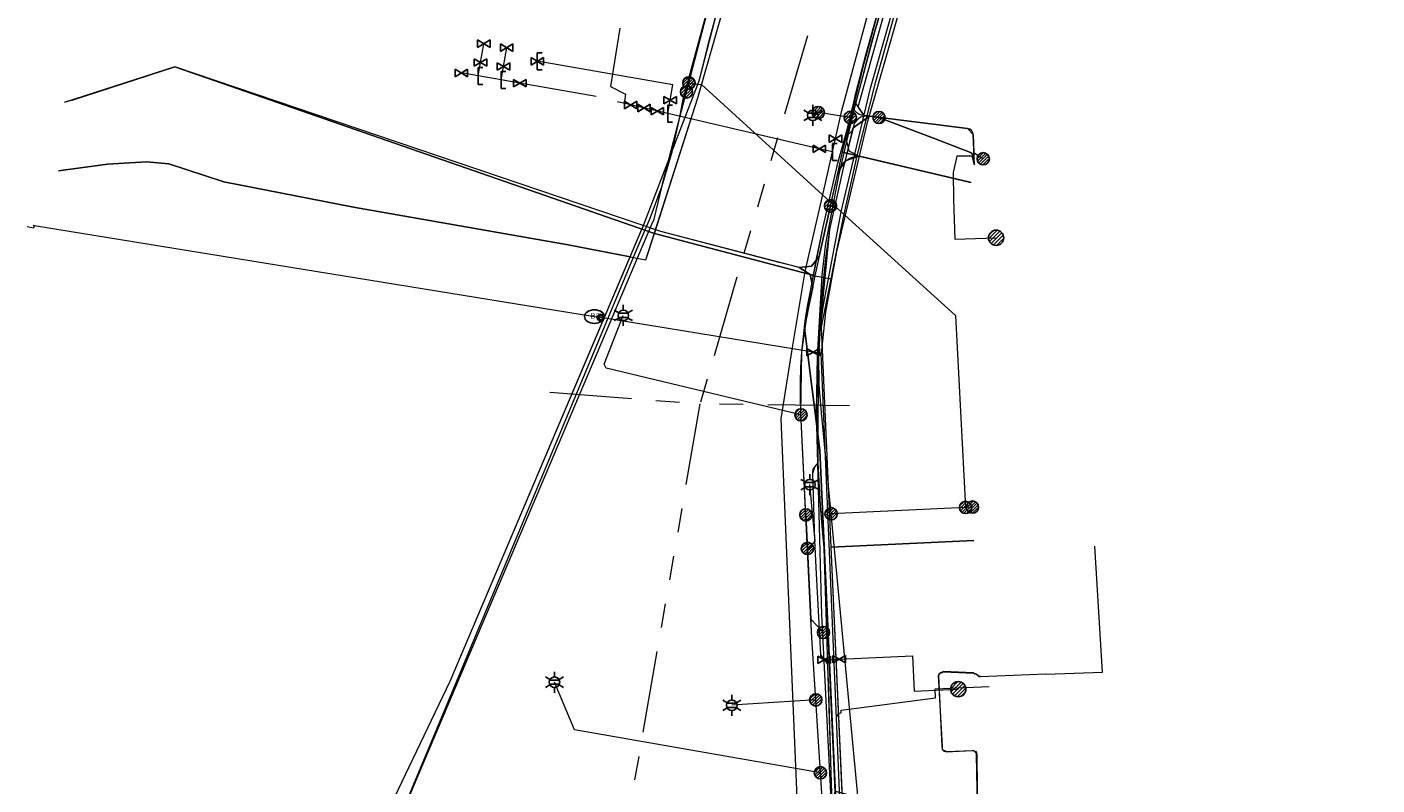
# Model space of a CAD drawing. Header units: metres. Extents: x 197355 to 199157, y 355772 to 356286.
# Tile 268 of 303: x 198725 to 198824, y 356065 to 356121. Entities that reach past the tile are written whole.
import ezdxf
from ezdxf.enums import TextEntityAlignment as Align
from ezdxf.lldxf.tags import DXFTag

# ---------------------------------------------------------------- set-up
doc = ezdxf.new("R2010")
doc.units = ezdxf.units.M
doc.linetypes.add('RI-GWA', pattern=[18.45, 6, -1.8, 1.75, -1.8, 1.75, -1.8, 1.75, -1.8])
for name, color, linetype, lineweight in [('B-WE-KL-DATA_ENEXISNETBEHEERB.V.-G', 90, 'KL-DATA-N', 18), ('B-WE-KL-DATA_HULPSTUK_KPNB.V.-S', 90, 'Continuous', 25), ('B-WE-KL-DATA_KABELBUNDEL_KPNB.V.-G', 90, 'Continuous', 18), ('B-WE-KL-DATA_KABELBUNDEL_ZIGGOB.V.-G', 94, 'Continuous', 18), ('B-WE-KL-DATA_TELECOM_EUROFIBERNEDERLANDB.V.-G', 98, 'KL-TELECOM-ALGEMEEN-N', 18), ('B-WE-KL-DATA_TELECOM_ZIGGOB.V.-G', 94, 'KL-TELECOM-ALGEMEEN-N', 18), ('B-WE-KL-DATA_ZIGGOB.V.-G', 94, 'KL-DATA-N', 18), ('B-WE-KL-ET_LS_ENEXISNETBEHEERB.V.-G', 190, 'KL-LS-N', 18), ('B-WE-KL-ET_LS_HULPSTUK_ENEXISNETBEHEERB.V.-G', 190, 'Continuous', 18), ('B-WE-KL-ET_LS_HULPSTUK_ENEXISNETBEHEERB.V.-S', 190, 'Continuous', 25), ('B-WE-KL-ET_LS_KABELBUNDEL_ENEXISNETBEHEERB.V.-G', 190, 'KL-BUNDEL-N', 18), ('B-WE-KL-ET_MS_ENEXISNETBEHEERB.V.-G', 130, 'KL-MS-N', 18), ('B-WE-KL-ET_MS_HULPSTUK_MOF_ENEXISNETBEHEERB.V.-S', 130, 'Continuous', 25), ('B-WE-KL-GAS_HD_ENEXISNETBEHEERB.V.-G', 30, 'KL-GAS-HD-N', 18), ('B-WE-KL-GAS_HULPSTUK_ENEXISNETBEHEERB.V.-S', 30, 'Continuous', 25), ('B-WE-KL-GAS_LD_ENEXISNETBEHEERB.V.-G', 50, 'KL-GAS-LD-N', 18), ('B-WE-KL-WATER_HULPSTUK_NVWATERLEIDINGMAATSCHAPPIJLIMBURG-S', 170, 'Continuous', 25), ('B-WE-KL-WATER_TRANSPORTLEIDING_NVWATERLEIDINGMAATSCHAPPIJLIMBURG-G', 170, 'KL-WATER-TR-N', 18), ('B-WE-RI-GWA_GEMEENTEROERMOND-G', 30, 'RI-GWA', 18)]:
    doc.layers.add(name, color=color, linetype=linetype, lineweight=lineweight)
doc.styles.add('NLCS-ISO', font='NLCS-ISO.ttf')
doc.styles.get("Standard").update_dxf_attribs({"font": 'isocp.shx'})
doc.linetypes.add('KL-BUNDEL-N', pattern='A,28,-5,[103,NLCS.SHX,S=1.25,R=0,X=0,Y=0],-5,[103,NLCS.SHX,S=1.25,R=0,X=0,Y=0],-5,[103,NLCS.SHX,S=1.25,R=0,X=0,Y=0],-5,[103,NLCS.SHX,S=1.25,R=0,X=0,Y=0],-5', length=53)
tags = doc.linetypes.add('KL-DATA-N', pattern='A,4,-1,[101,NLCS.SHX,S=0.5,R=0,X=0,Y=0],-1,4,-1,["D",Standard,S=1,R=0,X=-0.25,Y=-0.5],-1.5', length=12.5).pattern_tags.tags
tags[18] = DXFTag(74, 10)
tags = doc.linetypes.add('KL-GAS-HD-N', pattern='A,4,-1,[69,NLCS.SHX,S=0.5,R=0,X=0,Y=0],-1,4,-1,["H",Standard,S=1,R=0,X=0,Y=-0.5],-2', length=13).pattern_tags.tags
tags[18] = DXFTag(74, 10)
tags = doc.linetypes.add('KL-GAS-LD-N', pattern='A,4,-1,[69,NLCS.SHX,S=0.5,R=0,X=0,Y=0],-1,4,-1,["L",Standard,S=1,R=0,X=0.25,Y=-0.5],-2', length=13).pattern_tags.tags
tags[18] = DXFTag(74, 10)
tags = doc.linetypes.add('KL-LS-N', pattern='A,4,-1,[103,NLCS.SHX,S=0.75,R=0,X=0,Y=0],-1,4,-1,["L",Standard,S=1,R=0,X=0,Y=-0.5],-2', length=13).pattern_tags.tags
tags[18] = DXFTag(74, 10)
tags = doc.linetypes.add('KL-MS-N', pattern='A,4,-1,[103,NLCS.SHX,S=0.75,R=0,X=0,Y=0],-1,4,-1,["M",Standard,S=1,R=0,X=0,Y=-0.5],-2', length=13).pattern_tags.tags
tags[18] = DXFTag(74, 10)
doc.linetypes.add('KL-TELECOM-ALGEMEEN-N', pattern='A,7,-1,[101,NLCS.SHX,S=0.5,R=0,X=0,Y=0],-1', length=9)
doc.linetypes.add('KL-WATER-TR-N', pattern='A,7,-0.5,[168,NLCS.SHX,S=0.75,R=0,X=0.75,Y=0],-2,[168,NLCS.SHX,S=0.75,R=0,X=0.75,Y=0],-2', length=11.5)

# ---------------------------------------------------------------- blocks, each defined once
blk = doc.blocks.new('SKL-ET_HULP_MOF-SO')
h = blk.add_hatch()
h.set_pattern_fill('ANSI31', color=256, scale=6, style=0)
h.set_pattern_definition([(45, (-2.25, -126.982), (-0.53033, 0.53033), [])])
edge = h.paths.add_edge_path()
edge.add_arc((0, 0), 2.25, 0, 360)
at = {"linetype": 'Continuous'}
blk.add_circle((0, 0), 2.25, dxfattribs=at)
blk = doc.blocks.new('SKL-WTB_HULP_EINDKAP-SO')
for p, q in [((0, -0.625), (0, 0.625)), ((0, 0.625), (0.346, 0.625)), ((0, -0.625), (0.346, -0.625))]:
    blk.add_line(p, q)
blk = doc.blocks.new('SKL-WTB_HULP_AFSLUITER-SO')
for p, q in [((2.3, 1.37), (-2.3, -1.37)), ((-2.3, 1.37), (2.3, -1.37)), ((2.3, -1.37), (2.3, 1.37))]:
    blk.add_line(p, q)
at = {"ltscale": 0.1}
blk.add_line((-2.3, -1.37), (-2.3, 1.37), dxfattribs=at)
blk = doc.blocks.new('SKL-WTB_HULP_AANSLUITPUNT-SO')
h = blk.add_hatch()
h.set_pattern_fill('ANSI31', color=256, scale=3, style=0)
h.set_pattern_definition([(45, (-1.125, -63.491), (-0.265165, 0.265165), [])])
edge = h.paths.add_edge_path()
edge.add_arc((0, 0), 1.12, 0, 360)
at = {"linetype": 'Continuous'}
blk.add_circle((0, 0), 1.12, dxfattribs=at)
blk = doc.blocks.new('SKL-ET_HULP_AANSLUITPUNT-SO')
h = blk.add_hatch()
h.set_pattern_fill('ANSI31', color=256, scale=30, style=0)
h.set_pattern_definition([(45, (-11.25, -634.91), (-2.65165, 2.65165), [])])
edge = h.paths.add_edge_path()
edge.add_arc((0, 0), 11.2, 0, 360)
at = {"linetype": 'Continuous'}
blk.add_circle((0, 0), 11.2, dxfattribs=at)
blk = doc.blocks.new('B-SIE-WEG_LICHTMAST-SO')
at = {"ltscale": 0.1}
for p, q in [((-0.334, 0.193), (-0.668, 0.386)), ((0, 0.386), (0, 0.772)), ((0.334, 0.193), (0.668, 0.386)), ((-0.334, -0.193), (-0.668, -0.386)), ((0, -0.386), (0, -0.772)), ((0.334, -0.193), (0.668, -0.386))]:
    blk.add_line(p, q, dxfattribs=at)
at = {"flags": 128}
for points in [[(-0.354, 0.152), (0.354, 0.152)], [(-0.354, -0.152), (0.354, -0.152)]]:
    blk.add_lwpolyline(points, dxfattribs=at)
at = {"ltscale": 0.1}
blk.add_circle((0, 0), 0.386, dxfattribs=at)
at = {"style": 'NLCS-ISO'}
blk.add_attdef('TYPE', text='', height=0.549, dxfattribs=at).set_placement((0, 0.772), align=Align.BOTTOM_CENTER)
blk = doc.blocks.new('SIE-WEG_STRAATPOT_BRANDKRAAN-SO')
blk.add_ellipse((0, 0), major_axis=(-0.729, 0), ratio=0.685994)
at = {"style": 'NLCS-ISO'}
blk.add_text('BR', height=0.4, dxfattribs=at).set_placement((-0.298, -0.153))
blk = doc.blocks.new('SIE-WEG_AFVALBAK_TYPE_01')
for radius in [0.25, 0.156]:
    blk.add_circle((0, 0), radius)

msp = doc.modelspace()

# ---------------------------------------------------------------- linework, layer by layer
at = {"layer": 'B-WE-KL-DATA_ENEXISNETBEHEERB.V.-G', "flags": 128}
msp.add_lwpolyline([(198779.822, 356103.517), (198771.156, 356105.782)], dxfattribs=at)
at = {"layer": 'B-WE-KL-DATA_KABELBUNDEL_KPNB.V.-G', "flags": 128}
for points in [[(198750.131, 356058.314), (198769.332, 356104.373), (198770.366, 356106.748), (198771.245, 356109.137), (198771.98, 356111.632), (198772.55, 356114.17), (198772.778, 356115.494), (198775.323, 356124.861), (198775.453, 356125.312), (198780.842, 356141.367), (198787.547, 356156.918), (198795.52, 356171.859), (198802.637, 356183.161), (198812.423, 356196.435), (198841.739, 356235.559)], [(198773.204, 356116.682), (198775.453, 356125.312), (198776.452, 356129.145), (198780.762, 356141.412), (198785.806, 356153.396), (198791.565, 356165.053), (198796.773, 356174.307), (198802.446, 356183.283)], [(198783.64, 356085.068), (198783.64, 356085.068), (198782.936, 356092.485), (198782.77, 356094.562), (198782.748, 356096.646), (198782.871, 356098.726), (198783.051, 356100.241), (198784.388, 356107.234), (198786.523, 356116.292), (198789.091, 356125.238), (198793.031, 356136.598), (198797.66, 356147.694), (198802.962, 356158.485), (198807.945, 356167.074)], [(198751.767, 356062.174), (198770.477, 356106.327), (198770.669, 356106.689), (198771.245, 356109.137), (198771.299, 356109.369), (198772.55, 356114.17), (198773.031, 356116.016)], [(198773.031, 356116.016), (198773.202, 356116.674), (198773.204, 356116.682)], [(198773.2, 356116.675), (198773.202, 356116.674), (198774.13, 356116.556), (198784.388, 356107.234), (198792.773, 356099.614), (198793.513, 356085.533)], [(198793.513, 356085.533), (198783.64, 356085.068)], [(198794.014, 356085.557), (198793.513, 356085.533)], [(198786.566, 356041.333), (198786.785, 356051.964), (198783.64, 356085.068)]]:
    msp.add_lwpolyline(points, dxfattribs=at)
at = {"layer": 'B-WE-KL-DATA_KABELBUNDEL_ZIGGOB.V.-G', "flags": 128}
for points in [[(198784.488, 356111.594), (198786.06, 356118.122), (198787.252, 356122.437), (198788.558, 356126.719), (198790.356, 356132.059), (198792.654, 356138.245), (198795.155, 356144.351), (198796.48, 356147.373), (198799.278, 356153.349)], [(198785.556, 356111.343), (198786.921, 356116.783), (198788.439, 356122.182), (198790.111, 356127.536), (198791.934, 356132.84), (198793.906, 356138.09), (198796.027, 356143.282), (198798.295, 356148.412), (198800.707, 356153.475)], [(198780.002, 356137.034), (198778.287, 356132.041), (198776.702, 356127.006), (198775.247, 356121.932), (198773.924, 356116.821), (198769.759, 356105.95)], [(198770.671, 356105.633), (198773.863, 356115.593), (198780.002, 356137.034)], [(198735.477, 356117.873), (198727.946, 356115.425)], [(198769.759, 356105.95), (198735.477, 356117.873)], [(198727.946, 356115.425), (198727.358, 356115.234)], [(198782.473, 356102.52), (198784.488, 356111.594)], [(198783.645, 356102.301), (198784.548, 356106.833), (198785.556, 356111.343)], [(198785.556, 356111.343), (198784.488, 356111.594)], [(198793.835, 356109.393), (198785.556, 356111.343)], [(198768.896, 356103.917), (198764.353, 356104.794), (198748.593, 356107.555), (198739.073, 356109.426), (198735.04, 356110.741), (198733.402, 356110.891), (198730.543, 356110.711), (198726.934, 356110.232)], [(198768.896, 356103.917), (198769.759, 356105.95)], [(198768.896, 356103.917), (198770.049, 356103.694), (198770.671, 356105.633)], [(198770.671, 356105.633), (198769.759, 356105.95)], [(198782.473, 356102.52), (198770.671, 356105.633)], [(198729.855, 356046.705), (198738.632, 356047.068), (198739.722, 356047.162), (198740.794, 356047.373), (198742.39, 356047.871), (198743.461, 356048.456), (198744.619, 356049.383), (198745.561, 356050.479), (198745.967, 356051.2), (198748.852, 356058.54), (198755.681, 356072.784), (198768.896, 356103.917)], [(198782.807, 356089.734), (198781.683, 356098.692), (198782.473, 356102.52)], [(198782.473, 356102.52), (198783.645, 356102.301)], [(198783.654, 356082.624), (198782.933, 356098.751), (198783.645, 356102.301)], [(198782.807, 356089.734), (198784.529, 356051.596), (198784.879, 356045.013), (198785.181, 356043.152)], [(198794.131, 356083.117), (198783.654, 356082.624)], [(198785.025, 356052.016), (198783.654, 356082.624)]]:
    msp.add_lwpolyline(points, dxfattribs=at)
at = {"layer": 'B-WE-KL-DATA_TELECOM_EUROFIBERNEDERLANDB.V.-G', "flags": 128}
for points in [[(198799.4, 356073.3), (198803.564, 356073.456), (198803, 356082.7)], [(198799.4, 356073.3), (198794.6, 356073.1), (198794.5, 356073.1), (198794.4, 356073.2), (198794.3, 356073.3), (198794.2, 356073.3), (198794.1, 356073.4), (198791.9, 356073.5), (198791.8, 356073.4), (198791.7, 356073.4), (198791.6, 356073.3), (198791.5, 356073.2), (198791.8, 356068), (198791.8, 356067.8), (198791.9, 356067.7), (198792, 356067.7), (198792.1, 356067.6), (198794, 356067.7), (198794.1, 356067.7), (198794.2, 356067.6), (198794.3, 356067.5), (198794.3, 356067.4), (198794.4, 356062.3), (198794.4, 356062.2), (198794.3, 356062), (198794.1, 356062), (198793.9, 356062), (198784, 356064.7), (198783.9, 356064.6), (198784, 356061.3), (198784.9, 356044.4), (198785.2, 356043.1), (198785.7, 356041.8), (198786.4, 356040.5), (198786.9, 356039.8), (198787.3, 356039.3), (198788.3, 356038.5), (198789.4, 356037.7), (198788.6, 356033.4), (198786.6, 356031.8), (198784.6, 356020.5), (198784.2, 356018.4), (198784.2, 356017.9), (198782, 356008), (198780, 355997), (198777, 355984), (198775.3, 355973.2), (198775.3, 355973.1), (198775.3, 355973), (198775.4, 355972.9), (198775.5, 355972.9), (198775.6, 355972.9), (198775.7, 355973), (198775.7, 355973.1), (198777.2, 355979.7), (198778, 355981.5), (198779.1, 355982.5), (198780.3, 355983.3), (198781.6, 355983.6), (198782.5, 355983.6), (198785.6, 355983.4)], [(198794.602, 356073.128), (198794.521, 356073.142), (198794.44, 356073.188), (198794.3, 356073.289), (198794.209, 356073.332), (198794.093, 356073.353), (198791.92, 356073.455), (198791.789, 356073.439), (198791.655, 356073.389), (198791.561, 356073.289), (198791.533, 356073.169), (198791.772, 356067.981), (198791.796, 356067.846), (198791.85, 356067.731), (198791.965, 356067.655), (198792.102, 356067.638), (198794.014, 356067.696), (198794.142, 356067.683), (198794.244, 356067.64), (198794.324, 356067.535), (198794.346, 356067.428), (198794.396, 356062.29), (198794.358, 356062.152), (198794.262, 356062.041), (198794.101, 356061.984), (198793.921, 356061.989)]]:
    msp.add_lwpolyline(points, dxfattribs=at)
at = {"layer": 'B-WE-KL-DATA_TELECOM_ZIGGOB.V.-G', "flags": 128}
for points in [[(198795.019, 356170.901), (198795.51, 356170.54), (198793.871, 356167.618), (198792.279, 356164.671), (198791.659, 356163.505), (198790.566, 356161.405), (198789.498, 356159.292), (198788.454, 356157.167), (198787.434, 356155.03), (198787.202, 356154.535), (198785.99, 356151.9), (198784.384, 356148.228), (198782.851, 356144.526), (198781.39, 356140.794), (198780.002, 356137.034), (198779.129, 356134.543), (198778.287, 356132.041), (198777.479, 356129.529), (198776.702, 356127.006), (198775.958, 356124.474), (198775.247, 356121.932), (198774.569, 356119.381), (198773.924, 356116.821), (198769.759, 356105.95), (198735.477, 356117.873), (198727.358, 356115.234)], [(198793.835, 356109.393), (198784.488, 356111.594), (198786.06, 356118.122), (198787.252, 356122.437), (198788.558, 356126.719), (198790.356, 356132.059), (198792.654, 356138.245), (198795.155, 356144.351), (198796.48, 356147.373), (198799.278, 356153.349)], [(198727.946, 356115.425), (198735.477, 356117.873), (198770.671, 356105.633), (198782.473, 356102.52), (198784.488, 356111.594), (198793.835, 356109.393)], [(198858.822, 355885.272), (198864.606, 355886.152), (198865.179, 355886.116), (198865.504, 355886.239), (198865.783, 355886.597), (198866.666, 355889.657), (198866.962, 355889.962), (198867.236, 355890.05), (198867.523, 355890.027), (198878.33, 355887.008), (198878.784, 355887.013), (198879.158, 355887.26), (198879.3, 355887.522), (198884.082, 355903.134), (198888.249, 355918.721), (198903.993, 355973.419), (198906.626, 355984.633), (198907.898, 355990.129), (198877.987, 355995.29), (198793.908, 356011.277), (198793.57, 356011.427), (198793.308, 356011.718), (198793.158, 356012.11), (198793.142, 356012.548), (198797.02, 356035.333), (198793.962, 356036.115), (198790.517, 356037.169), (198790.278, 356037.271), (198790.041, 356037.379), (198789.193, 356037.839), (198788.399, 356038.385), (198787.471, 356039.205), (198786.31, 356040.653), (198785.707, 356041.74), (198785.181, 356043.152), (198784.879, 356045.013), (198784.529, 356051.596), (198782.807, 356089.734), (198781.683, 356098.692), (198782.473, 356102.52), (198770.671, 356105.633), (198735.477, 356117.873), (198727.946, 356115.425)]]:
    msp.add_lwpolyline(points, dxfattribs=at)
at = {"layer": 'B-WE-KL-DATA_ZIGGOB.V.-G', "flags": 128}
for points in [[(198726.934, 356110.232), (198730.543, 356110.711), (198733.402, 356110.891), (198735.04, 356110.741), (198739.073, 356109.426), (198748.593, 356107.555), (198764.353, 356104.794), (198770.049, 356103.694), (198773.863, 356115.593), (198780.002, 356137.034), (198782.851, 356144.526), (198785.99, 356151.9), (198788.454, 356157.167), (198790.566, 356161.405), (198793.871, 356167.618), (198795.51, 356170.54), (198798.842, 356176.16), (198803.717, 356183.721), (198807.586, 356189.25), (198826.407, 356214.44), (198834.02, 356208.884), (198836.989, 356206.641), (198852.865, 356194.699), (198852.499, 356193.777), (198852.533, 356193.794)], [(198727.644, 356046.801), (198729.855, 356046.705), (198738.632, 356047.068), (198739.722, 356047.162), (198740.794, 356047.373), (198742.39, 356047.871), (198743.461, 356048.456), (198744.619, 356049.383), (198745.561, 356050.479), (198745.967, 356051.2), (198748.852, 356058.54), (198755.681, 356072.784), (198769.759, 356105.95), (198770.671, 356105.633), (198782.473, 356102.52), (198783.645, 356102.301), (198784.548, 356106.833), (198785.556, 356111.343), (198786.921, 356116.783), (198788.439, 356122.182), (198790.111, 356127.536), (198791.934, 356132.84), (198793.906, 356138.09), (198796.027, 356143.282), (198798.295, 356148.412), (198800.707, 356153.475), (198803.126, 356158.211), (198805.782, 356162.975), (198808.215, 356167.049), (198808.377, 356167.315), (198808.081, 356167.464)], [(198727.644, 356046.801), (198741.137, 356046.216), (198746.277, 356049.362), (198746.697, 356049.488), (198747.123, 356049.417), (198750.551, 356047.984), (198750.841, 356047.927), (198760.021, 356045.713), (198770.902, 356043.816), (198776.919, 356043.958), (198779.134, 356044.186), (198785.426, 356043.11), (198783.654, 356082.624), (198794.131, 356083.117)]]:
    msp.add_lwpolyline(points, dxfattribs=at)
at = {"layer": 'B-WE-KL-ET_LS_ENEXISNETBEHEERB.V.-G', "flags": 128}
for points in [[(198788.813, 356028.712), (198790.66, 356035.061), (198790.724, 356035.36), (198790.732, 356035.665), (198790.684, 356035.967), (198790.581, 356036.254), (198790.428, 356036.518), (198790.228, 356036.75), (198789.99, 356036.941), (198789.721, 356037.085), (198789.138, 356037.418), (198788.578, 356037.787), (198788.043, 356038.191), (198787.534, 356038.629), (198787.092, 356039.059), (198786.676, 356039.515), (198786.288, 356039.994), (198785.928, 356040.496), (198785.598, 356041.017), (198785.3, 356041.557), (198785.034, 356042.114), (198784.801, 356042.685), (198784.608, 356043.212), (198784.457, 356043.753), (198784.422, 356043.91), (198784.307, 356044.497), (198784.242, 356044.93), (198784.19, 356045.425), (198784.162, 356045.922), (198782.22, 356075.967), (198781.428, 356092.455), (198781.396, 356093.58), (198781.398, 356094.705), (198781.434, 356095.83), (198781.504, 356096.953), (198781.609, 356098.074), (198781.747, 356099.191), (198781.92, 356100.303), (198782.126, 356101.409), (198782.583, 356103.766), (198783.071, 356106.117), (198783.589, 356108.462), (198784.138, 356110.799), (198784.418, 356111.764), (198784.684, 356112.733), (198784.869, 356113.442), (198785.047, 356114.153), (198785.194, 356114.765), (198785.335, 356115.378), (198785.459, 356115.938), (198786.201, 356118.738), (198786.984, 356121.527), (198787.808, 356124.304), (198788.674, 356127.069), (198789.58, 356129.821), (198790.526, 356132.559), (198791.513, 356135.282), (198792.54, 356137.991), (198792.962, 356139.07), (198793.39, 356140.147), (198794.586, 356143.06), (198795.829, 356145.953), (198797.118, 356148.826), (198798.453, 356151.678), (198799.073, 356152.964), (198800.094, 356155.03), (198801.14, 356157.084), (198801.699, 356158.158), (198802.265, 356159.229), (198803.635, 356161.791), (198805.044, 356164.331), (198806.492, 356166.85), (198807.978, 356169.345), (198809.503, 356171.818), (198811.066, 356174.267), (198812.667, 356176.691), (198814.304, 356179.091), (198815.487, 356180.777), (198816.689, 356182.45), (198817.909, 356184.11), (198819.147, 356185.756), (198827.295, 356196.674), (198827.417, 356196.821), (198827.504, 356196.99), (198827.553, 356197.174), (198827.562, 356197.364), (198827.53, 356197.551), (198827.459, 356197.728), (198827.351, 356197.885), (198827.213, 356198.016), (198826.129, 356198.825), (198825.677, 356199.084)], [(198787.158, 356114.145), (198786.08, 356114.278), (198785.62, 356114.936), (198788.673, 356125.807), (198788.714, 356125.934), (198788.41, 356126.547), (198778.441, 356129.715), (198778.241, 356130.106), (198778.861, 356132.085), (198780.967, 356138.136), (198783.262, 356144.118), (198785.743, 356150.025), (198788.409, 356155.851), (198791.257, 356161.59), (198794.738, 356168.084), (198805.041, 356185.501), (198810.356, 356192.941), (198811.353, 356194.213)], [(198794.173, 356110.681), (198794.153, 356111.108), (198794.098, 356111.3), (198794.031, 356111.441), (198793.954, 356111.532), (198793.866, 356111.572), (198791.152, 356112.623), (198787.158, 356114.145), (198786.105, 356114.275), (198785.875, 356114.319), (198785.683, 356114.39), (198785.529, 356114.488), (198785.414, 356114.612), (198785.336, 356114.764), (198785.298, 356114.942), (198785.297, 356115.146), (198785.335, 356115.378), (198785.459, 356115.938), (198786.201, 356118.738), (198786.984, 356121.527), (198787.808, 356124.304), (198788.674, 356127.069), (198789.58, 356129.821), (198790.526, 356132.559), (198791.513, 356135.282), (198792.54, 356137.991), (198792.962, 356139.07), (198793.39, 356140.147), (198794.586, 356143.06), (198795.829, 356145.953), (198797.118, 356148.826), (198798.453, 356151.678), (198799.073, 356152.964)], [(198768.129, 356120.691), (198767.44, 356116.428), (198768.541, 356115.868), (198768.447, 356115.178)], [(198783.088, 356076.357), (198782.155, 356077.326), (198781.428, 356092.455), (198781.504, 356096.953), (198782.126, 356101.409), (198783.071, 356106.117), (198784.138, 356110.799), (198784.418, 356111.764), (198784.684, 356112.733), (198784.901, 356112.951), (198785.029, 356112.986), (198785.198, 356113.161), (198785.251, 356113.379), (198786.451, 356114.232), (198793.644, 356113.346), (198794.066, 356112.892), (198794.13, 356111.572), (198794.81, 356111.122)], [(198781.787, 356084.983), (198781.428, 356092.455), (198781.504, 356096.953), (198782.126, 356101.409), (198783.071, 356106.117), (198784.138, 356110.799), (198784.418, 356111.764), (198784.684, 356112.733), (198784.901, 356112.951), (198785.029, 356112.986), (198785.198, 356113.161), (198785.251, 356113.379), (198786.451, 356114.232), (198793.644, 356113.346), (198794.066, 356112.892), (198794.13, 356111.572), (198794.81, 356111.122)], [(198794.173, 356110.681), (198794.153, 356111.108), (198794.098, 356111.3), (198794.031, 356111.441), (198793.954, 356111.532), (198793.866, 356111.572), (198791.152, 356112.623), (198787.158, 356114.145), (198786.451, 356114.232), (198786.221, 356114.242), (198786.013, 356114.219), (198785.829, 356114.162), (198785.667, 356114.072), (198785.529, 356113.949), (198785.413, 356113.792), (198785.321, 356113.602), (198785.251, 356113.379), (198784.485, 356110.201), (198783.516, 356105.921), (198783.24, 356103.798), (198783.012, 356101.668), (198782.832, 356099.532), (198782.701, 356097.393), (198782.618, 356095.25), (198782.583, 356093.106), (198782.597, 356090.96), (198782.66, 356088.815), (198782.446, 356088.549), (198782.367, 356088.433), (198782.312, 356088.309), (198782.28, 356088.176), (198782.273, 356088.035), (198782.429, 356083.12), (198782.514, 356081.122), (198782.854, 356074.751), (198782.871, 356074.651), (198782.909, 356074.564), (198782.968, 356074.491), (198783.049, 356074.43), (198783.178, 356074.354), (198783.253, 356074.295), (198783.312, 356074.217), (198783.356, 356074.121), (198783.383, 356074.005), (198783.843, 356059.032), (198784.587, 356045.13), (198784.734, 356044.469), (198784.919, 356043.817), (198785.142, 356043.178), (198785.403, 356042.553), (198785.7, 356041.944), (198786.033, 356041.354), (198786.399, 356040.785), (198786.799, 356040.238), (198787.23, 356039.716), (198787.691, 356039.22), (198788.181, 356038.752), (198788.697, 356038.314), (198789.239, 356037.907), (198789.803, 356037.533), (198790.388, 356037.192), (198790.993, 356036.887), (198802.735, 356033.563), (198806.613, 356032.393)], [(198782.7, 356114.5), (198782.3, 356114.3)], [(198794.173, 356110.681), (198794.066, 356112.892), (198794.033, 356113.072), (198793.951, 356113.208), (198793.822, 356113.299), (198793.644, 356113.346), (198786.451, 356114.232), (198786.221, 356114.242), (198786.013, 356114.219), (198785.829, 356114.162), (198785.667, 356114.072), (198785.529, 356113.949), (198785.413, 356113.792), (198785.321, 356113.602), (198785.251, 356113.379), (198784.485, 356110.201), (198783.516, 356105.921), (198783.24, 356103.798), (198783.012, 356101.668), (198782.832, 356099.532), (198782.701, 356097.393), (198782.618, 356095.25), (198782.583, 356093.106), (198782.597, 356090.96), (198782.66, 356088.815), (198782.736, 356087.251), (198782.839, 356085.688), (198782.966, 356084.127), (198783.12, 356082.567), (198783.843, 356059.032), (198784.587, 356045.13), (198784.734, 356044.469), (198784.919, 356043.817), (198785.142, 356043.178), (198785.403, 356042.553), (198785.7, 356041.944), (198786.033, 356041.354), (198786.399, 356040.785), (198786.799, 356040.238), (198787.23, 356039.716), (198787.691, 356039.22), (198788.181, 356038.752), (198788.697, 356038.314), (198789.239, 356037.907), (198789.803, 356037.533), (198790.388, 356037.192), (198790.993, 356036.887), (198802.735, 356033.563), (198814.584, 356029.989), (198843.069, 356021.895), (198846.5, 356021.021), (198849.947, 356020.213), (198853.409, 356019.47), (198856.885, 356018.794), (198857.697, 356018.646), (198858.954, 356018.424)], [(198785.047, 356114.153), (198782.7, 356114.5)], [(198794.173, 356110.681), (198794.066, 356112.892), (198793.644, 356113.346), (198787.158, 356114.145)], [(198794.173, 356110.681), (198793.993, 356111.313), (198792.877, 356111.313), (198792.604, 356110.108), (198792.637, 356108.124), (198792.73, 356105.225), (198795.756, 356105.321)], [(198781.434, 356092.33), (198767.13, 356095.755), (198766.977, 356096.049), (198768.391, 356099.624)], [(198781.905, 356082.53), (198782.028, 356082.534), (198782.481, 356083.047), (198782.089, 356087.208)], [(198781.787, 356084.983), (198782.155, 356077.326), (198783.088, 356076.357)], [(198782.86, 356066.067), (198764.82, 356069.211), (198763.34, 356072.71)], [(198782.515, 356071.414), (198776.358, 356071.016)]]:
    msp.add_lwpolyline(points, dxfattribs=at)
at = {"layer": 'B-WE-KL-ET_LS_HULPSTUK_ENEXISNETBEHEERB.V.-G', "flags": 128}
msp.add_lwpolyline([(198783.442, 356072.092), (198783.626, 356066.107)], dxfattribs=at)
at = {"layer": 'B-WE-KL-ET_LS_KABELBUNDEL_ENEXISNETBEHEERB.V.-G', "flags": 128}
for points in [[(198785.335, 356115.378), (198785.459, 356115.938), (198786.201, 356118.738), (198786.984, 356121.527), (198787.808, 356124.304), (198788.674, 356127.069), (198789.58, 356129.821), (198790.526, 356132.559), (198791.513, 356135.282), (198792.54, 356137.991), (198792.962, 356139.07), (198793.39, 356140.147), (198794.586, 356143.06), (198795.829, 356145.953), (198797.118, 356148.826), (198798.453, 356151.678), (198799.073, 356152.964)], [(198786.26, 356114.256), (198786.08, 356114.278), (198785.62, 356114.936), (198788.673, 356125.807), (198788.714, 356125.934), (198788.41, 356126.547), (198788.397, 356126.551)], [(198784.684, 356112.733), (198784.869, 356113.442), (198785.047, 356114.153), (198785.194, 356114.765), (198785.335, 356115.378)], [(198786.26, 356114.256), (198786.105, 356114.275), (198785.335, 356115.378)], [(198786.451, 356114.232), (198785.251, 356113.379), (198785.198, 356113.161)], [(198786.451, 356114.232), (198786.26, 356114.256)], [(198787.158, 356114.145), (198786.451, 356114.232)], [(198794.12, 356111.787), (198794.066, 356112.892), (198794.033, 356113.072), (198793.951, 356113.208), (198793.822, 356113.299), (198793.644, 356113.346), (198787.158, 356114.145)], [(198787.158, 356114.145), (198791.152, 356112.623), (198793.866, 356111.572), (198793.954, 356111.532), (198794.031, 356111.441), (198794.098, 356111.3), (198794.153, 356111.108)], [(198785.198, 356113.161), (198784.485, 356110.201), (198783.516, 356105.921), (198782.701, 356097.393), (198782.66, 356088.815)], [(198784.684, 356112.733), (198784.901, 356112.951), (198785.029, 356112.986), (198785.198, 356113.161)], [(198784.138, 356110.799), (198784.418, 356111.764), (198784.684, 356112.733)], [(198794.173, 356110.681), (198793.993, 356111.313), (198792.877, 356111.313), (198792.604, 356110.108), (198792.637, 356108.124), (198792.73, 356105.225), (198795.756, 356105.321)], [(198794.153, 356111.108), (198794.12, 356111.787)], [(198794.12, 356111.787), (198794.13, 356111.572), (198794.81, 356111.122)], [(198794.173, 356110.681), (198794.153, 356111.108)], [(198781.787, 356084.983), (198781.428, 356092.455), (198781.504, 356096.953), (198782.126, 356101.409), (198783.071, 356106.117), (198784.138, 356110.799)], [(198782.66, 356088.815), (198782.446, 356088.549), (198782.273, 356088.035), (198782.429, 356083.12), (198782.514, 356081.122), (198782.854, 356074.751), (198783.049, 356074.43), (198783.178, 356074.354), (198783.383, 356074.005), (198783.385, 356073.929)], [(198782.66, 356088.815), (198782.839, 356085.688), (198783.12, 356082.567), (198783.385, 356073.929)], [(198782.155, 356077.326), (198781.787, 356084.983)], [(198782.155, 356077.326), (198783.088, 356076.357)], [(198784.242, 356044.93), (198784.19, 356045.425), (198784.162, 356045.922), (198782.22, 356075.967), (198782.155, 356077.326)], [(198783.385, 356073.929), (198783.442, 356072.092)], [(198783.442, 356072.092), (198783.626, 356066.107)], [(198783.626, 356066.107), (198783.843, 356059.032), (198784.587, 356045.13), (198784.734, 356044.469), (198784.919, 356043.817), (198785.142, 356043.178), (198785.403, 356042.553), (198785.7, 356041.944), (198786.033, 356041.354), (198786.399, 356040.785), (198786.799, 356040.238), (198787.23, 356039.716), (198787.691, 356039.22), (198788.181, 356038.752), (198788.697, 356038.314), (198789.239, 356037.907), (198789.803, 356037.533), (198790.388, 356037.192), (198790.993, 356036.887), (198802.735, 356033.563), (198806.613, 356032.393)]]:
    msp.add_lwpolyline(points, dxfattribs=at)
at = {"layer": 'B-WE-KL-ET_MS_ENEXISNETBEHEERB.V.-G', "flags": 128}
for points in [[(198802.867, 356152.528), (198800.056, 356152.098), (198797.836, 356150.182), (198793.296, 356139.719), (198789.315, 356129.031), (198788.971, 356127.904), (198788.631, 356126.776), (198786.601, 356119.667), (198784.745, 356112.51), (198784.943, 356111.692), (198785.693, 356111.312)], [(198820.118, 356135.323), (198819.551, 356135.767), (198819.209, 356136.287), (198819.322, 356136.9), (198820.227, 356138.055), (198820.275, 356138.611), (198820.002, 356139.098), (198802.867, 356152.528), (198800.056, 356152.098), (198797.836, 356150.182), (198793.296, 356139.719), (198789.315, 356129.031), (198788.971, 356127.904), (198788.631, 356126.776), (198786.601, 356119.667), (198784.745, 356112.51), (198784.943, 356111.692), (198785.693, 356111.312), (198793.805, 356109.4), (198793.917, 356109.398)], [(198771.156, 356105.782), (198735.48, 356117.87), (198727.358, 356115.234)], [(198873.868, 355886.182), (198875.866, 355885.603), (198879.412, 355887.625), (198884.064, 355903.075), (198887.441, 355916.15), (198887.825, 355917.622), (198890.643, 355927.6), (198904.501, 355975.66), (198906.888, 355984.572), (198908.213, 355989.354), (198908.095, 355990.155), (198907.423, 355990.606), (198896.021, 355992.61), (198877.131, 355995.437), (198853.643, 356000), (198831.666, 356003.884), (198809.751, 356008.105), (198804.111, 356009.248), (198798.476, 356010.413), (198794.573, 356011.153), (198793.594, 356011.581), (198793.142, 356012.548), (198796.78, 356033.86), (198796.603, 356034.865), (198795.824, 356035.524), (198791.492, 356036.872), (198786.746, 356040.162), (198784.834, 356045.612), (198782.807, 356089.734), (198781.683, 356098.692), (198781.983, 356100.193), (198782.291, 356101.693), (198782.103, 356102.618), (198781.31, 356103.128), (198771.156, 356105.782), (198735.48, 356117.87), (198727.358, 356115.234)], [(198783.599, 356107.659), (198783.155, 356105.718), (198782.767, 356103.942), (198782.208, 356103.232), (198781.31, 356103.128), (198771.156, 356105.782), (198735.48, 356117.87), (198727.358, 356115.234)], [(198783.599, 356107.659), (198784.002, 356109.422), (198784.184, 356110.191), (198784.755, 356110.999), (198785.693, 356111.312)], [(198783.599, 356107.659), (198784.002, 356109.422), (198784.184, 356110.191), (198784.277, 356110.424), (198784.405, 356110.64), (198784.566, 356110.833), (198784.755, 356110.999), (198784.968, 356111.132), (198785.199, 356111.23), (198785.443, 356111.291), (198785.693, 356111.312), (198793.805, 356109.4), (198793.917, 356109.398)], [(198785.693, 356111.312), (198793.805, 356109.4)], [(198793.805, 356109.4), (198793.917, 356109.398)], [(198781.31, 356103.128), (198782.208, 356103.232), (198782.767, 356103.942), (198783.155, 356105.718), (198783.599, 356107.659)], [(198779.822, 356103.517), (198771.156, 356105.782)], [(198781.31, 356103.128), (198779.822, 356103.517)], [(198781.31, 356103.128), (198782.103, 356102.618), (198782.291, 356101.693), (198781.983, 356100.193), (198781.683, 356098.692), (198782.807, 356089.734), (198784.834, 356045.612), (198786.746, 356040.162), (198791.492, 356036.872), (198795.824, 356035.524), (198796.603, 356034.865), (198796.78, 356033.86), (198795.33, 356025.366)]]:
    msp.add_lwpolyline(points, dxfattribs=at)
at = {"layer": 'B-WE-KL-GAS_HD_ENEXISNETBEHEERB.V.-G', "flags": 128}
for points in [[(198783.965, 356112.594), (198784.423, 356114.661), (198786.233, 356121.37), (198787.91, 356127.006), (198789.72, 356132.172), (198791.981, 356138.572), (198794.162, 356144.076), (198796.094, 356148.589), (198798.572, 356154.093), (198802.455, 356162.343), (198804.491, 356165.976), (198806.681, 356169.66), (198809.104, 356173.577), (198811.666, 356177.494), (198813.67, 356180.478), (198829.834, 356202.341)], [(198771.826, 356115.419), (198772.019, 356116.533), (198762.08, 356118.266)], [(198768.935, 356115.066), (198767.963, 356115.291)], [(198771.653, 356114.432), (198768.935, 356115.066)], [(198771.653, 356114.432), (198771.826, 356115.419)], [(198782.775, 356111.846), (198771.653, 356114.432)], [(198783.748, 356111.618), (198783.965, 356112.594)], [(198780.014, 356011.953), (198782.687, 356027.725), (198779.967, 356092.038), (198780.793, 356097.125), (198781.742, 356102.852), (198783.217, 356109.226), (198783.748, 356111.618)], [(198783.748, 356111.618), (198782.775, 356111.846)]]:
    msp.add_lwpolyline(points, dxfattribs=at)
at = {"layer": 'B-WE-KL-GAS_LD_ENEXISNETBEHEERB.V.-G', "flags": 128}
for points in [[(198785.036, 356046.108), (198784.517, 356046.655), (198782.975, 356077.65), (198782.577, 356092.474), (198782.641, 356096.639), (198782.997, 356102.604), (198783.255, 356104.888), (198784.239, 356109.991), (198785.467, 356115.185), (198786.854, 356120.419), (198788.201, 356124.978), (198789.588, 356129.38), (198791.443, 356134.551), (198793.049, 356138.816), (198794.951, 356143.344), (198796.459, 356146.92), (198798.593, 356151.475), (198801.37, 356156.874), (198807.981, 356169.61), (198830.468, 356199.737), (198832.329, 356202.311), (198836.43, 356208.024)], [(198757.917, 356118.18), (198758.158, 356119.559)], [(198759.593, 356117.888), (198759.833, 356119.267)], [(198757.745, 356117.195), (198757.917, 356118.18)], [(198759.42, 356116.903), (198759.593, 356117.888)], [(198757.745, 356117.195), (198756.505, 356117.411)], [(198759.42, 356116.903), (198757.745, 356117.195)], [(198760.793, 356116.663), (198759.42, 356116.903)], [(198766.408, 356115.683), (198760.793, 356116.663)], [(198783.139, 356074.347), (198784.23, 356074.398)], [(198784.23, 356074.398), (198789.624, 356074.647), (198789.747, 356072.049), (198792.979, 356072.199)]]:
    msp.add_lwpolyline(points, dxfattribs=at)
at = {"layer": 'B-WE-KL-WATER_TRANSPORTLEIDING_NVWATERLEIDINGMAATSCHAPPIJLIMBURG-G', "flags": 128}
for points in [[(198830.831, 356200.014), (198824.757, 356191.996), (198816.379, 356180.366), (198809.994, 356170.983), (198804.287, 356160.923), (198804.251, 356160.843), (198799.16, 356149.508), (198797.472, 356145.26), (198793.55, 356135.385), (198788.597, 356121.79), (198786.254, 356113.689), (198784.029, 356104.323), (198783.241, 356099.853), (198782.925, 356096.826)], [(198725.178, 356106.217), (198725.158, 356106.171), (198725.1, 356106.033), (198724.624, 356106.11)], [(198725.079, 356106.233), (198725.178, 356106.217), (198727.57, 356105.828), (198766.273, 356099.534), (198766.737, 356099.458)], [(198782.925, 356096.826), (198782.333, 356096.922), (198766.737, 356099.458)], [(198786.37, 356005.606), (198791.056, 356032.797), (198785.133, 356043.338), (198784.029, 356070.078), (198782.925, 356096.826)], [(198784.029, 356070.078), (198784.049, 356070.126), (198784.183, 356070.447), (198784.383, 356070.456), (198784.374, 356070.656), (198791.315, 356071.562), (198791.286, 356072.227), (198795.239, 356072.403)]]:
    msp.add_lwpolyline(points, dxfattribs=at)
at = {"layer": 'B-WE-RI-GWA_GEMEENTEROERMOND-G', "flags": 128}
for points in [[(198792.236, 356155.563), (198774.019, 356093.13)], [(198763, 356094), (198774.019, 356093.13)], [(198774.019, 356093.13), (198763.67, 356033.63)], [(198785, 356093), (198774.019, 356093.13)]]:
    msp.add_lwpolyline(points, dxfattribs=at)

# ---------------------------------------------------------------- block references
at = {"layer": 'B-WE-KL-DATA_HULPSTUK_KPNB.V.-S', "xscale": 0.2, "yscale": 0.2, "zscale": 0.2}
for p in [(198773.2, 356116.675), (198773.204, 356116.681), (198773.204, 356116.681), (198773.031, 356116.016), (198773.031, 356116.016), (198783.64, 356085.068), (198783.64, 356085.068), (198783.64, 356085.068), (198793.512, 356085.533), (198793.512, 356085.533), (198793.512, 356085.533), (198794.014, 356085.557)]:
    msp.add_blockref('SKL-ET_HULP_MOF-SO', p, dxfattribs=at)
at = {"layer": 'B-WE-KL-ET_LS_HULPSTUK_ENEXISNETBEHEERB.V.-S'}
for p in [(198782.3, 356114.3), (198768.391, 356099.624), (198782.089, 356087.208), (198763.34, 356072.71), (198776.358, 356071.016)]:
    msp.add_blockref('B-SIE-WEG_LICHTMAST-SO', p, dxfattribs=at)
for name, p, xscale, yscale, zscale in [('SKL-ET_HULP_MOF-SO', (198782.7, 356114.5), 0.2, 0.2, 0.2), ('SKL-ET_HULP_MOF-SO', (198785.047, 356114.153), 0.2, 0.2, 0.2), ('SKL-ET_HULP_MOF-SO', (198787.158, 356114.145), 0.2, 0.2, 0.2), ('SKL-ET_HULP_MOF-SO', (198794.81, 356111.122), 0.2, 0.2, 0.2), ('SKL-ET_HULP_AANSLUITPUNT-SO', (198795.756, 356105.321), 0.05, 0.05, 0.05), ('SKL-ET_HULP_MOF-SO', (198781.434, 356092.33), 0.2, 0.2, 0.2), ('SKL-ET_HULP_MOF-SO', (198781.787, 356084.983), 0.2, 0.2, 0.2), ('SKL-ET_HULP_MOF-SO', (198781.905, 356082.53), 0.2, 0.2, 0.2), ('SKL-ET_HULP_MOF-SO', (198783.088, 356076.357), 0.2, 0.2, 0.2), ('SKL-ET_HULP_MOF-SO', (198782.515, 356071.414), 0.2, 0.2, 0.2), ('SKL-ET_HULP_MOF-SO', (198782.86, 356066.067), 0.2, 0.2, 0.2)]:
    msp.add_blockref(name, p, dxfattribs=dict(at, xscale=xscale, yscale=yscale, zscale=zscale))
at = {"layer": 'B-WE-KL-ET_MS_HULPSTUK_MOF_ENEXISNETBEHEERB.V.-S', "xscale": 0.2, "yscale": 0.2, "zscale": 0.2}
msp.add_blockref('SKL-ET_HULP_MOF-SO', (198783.599, 356107.659), dxfattribs=at)
at = {"layer": 'B-WE-KL-GAS_HULPSTUK_ENEXISNETBEHEERB.V.-S'}
for name, p, xscale, yscale, zscale in [('SKL-WTB_HULP_AFSLUITER-SO', (198758.158, 356119.559), 0.2, 0.2, 0.2), ('SKL-WTB_HULP_AFSLUITER-SO', (198758.158, 356119.559), 0.2, 0.2, 0.2), ('SKL-WTB_HULP_AFSLUITER-SO', (198759.833, 356119.267), 0.2, 0.2, 0.2), ('SKL-WTB_HULP_AFSLUITER-SO', (198759.833, 356119.267), 0.2, 0.2, 0.2), ('SKL-WTB_HULP_AFSLUITER-SO', (198757.917, 356118.18), 0.2, 0.2, 0.2), ('SKL-WTB_HULP_AFSLUITER-SO', (198759.593, 356117.888), 0.2, 0.2, 0.2), ('SKL-WTB_HULP_AFSLUITER-SO', (198762.08, 356118.266), 0.2, 0.2, 0.2), ('SKL-WTB_HULP_AFSLUITER-SO', (198756.505, 356117.411), 0.2, 0.2, 0.2), ('SKL-WTB_HULP_AFSLUITER-SO', (198760.793, 356116.663), 0.2, 0.2, 0.2), ('SKL-WTB_HULP_AFSLUITER-SO', (198768.935, 356115.066), 0.2, 0.2, 0.2), ('SKL-WTB_HULP_AFSLUITER-SO', (198769.91, 356114.838), 0.2, 0.2, 0.2), ('SKL-WTB_HULP_AFSLUITER-SO', (198771.826, 356115.419), 0.2, 0.2, 0.2), ('SKL-WTB_HULP_AFSLUITER-SO', (198770.886, 356114.611), 0.2, 0.2, 0.2), ('SKL-WTB_HULP_AFSLUITER-SO', (198782.775, 356111.846), 0.2, 0.2, 0.2), ('SKL-WTB_HULP_AFSLUITER-SO', (198783.965, 356112.594), 0.2, 0.2, 0.2), ('SKL-WTB_HULP_AFSLUITER-SO', (198783.139, 356074.347), 0.2, 0.2, 0.2), ('SKL-WTB_HULP_AFSLUITER-SO', (198784.23, 356074.398), 0.2, 0.2, 0.2), ('SKL-WTB_HULP_AANSLUITPUNT-SO', (198792.979, 356072.199), 0.5, 0.5, 0.5)]:
    msp.add_blockref(name, p, dxfattribs=dict(at, xscale=xscale, yscale=yscale, zscale=zscale))
for p in [(198762.08, 356118.266), (198757.745, 356117.195), (198759.42, 356116.903), (198771.653, 356114.432), (198783.748, 356111.618)]:
    msp.add_blockref('SKL-WTB_HULP_EINDKAP-SO', p, dxfattribs=at)
at = {"layer": 'B-WE-KL-WATER_HULPSTUK_NVWATERLEIDINGMAATSCHAPPIJLIMBURG-S'}
for name, p in [('SIE-WEG_STRAATPOT_BRANDKRAAN-SO', (198766.273, 356099.534)), ('SIE-WEG_AFVALBAK_TYPE_01', (198766.737, 356099.458))]:
    msp.add_blockref(name, p, dxfattribs=at)
at = {"layer": 'B-WE-KL-WATER_HULPSTUK_NVWATERLEIDINGMAATSCHAPPIJLIMBURG-S', "xscale": 0.2, "yscale": 0.2, "zscale": 0.2}
msp.add_blockref('SKL-WTB_HULP_AFSLUITER-SO', (198782.333, 356096.922), dxfattribs=at)

doc.saveas('drawing.dxf')
